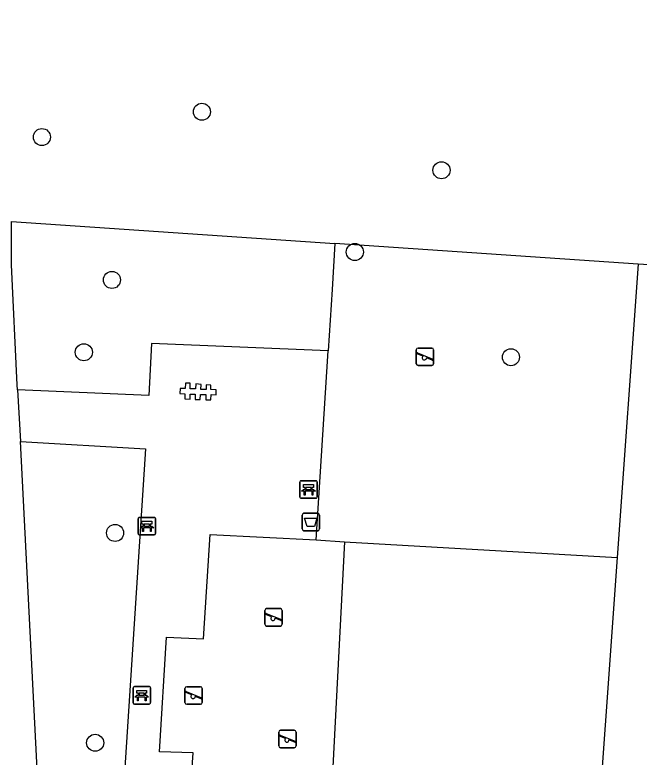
# Model space of a CAD drawing. Extents: x 161084 to 161928, y 385355 to 386522.
# Drawn here: x 161824.57 to 161860.37, y 385967.47 to 386010 of the extents above; entities that cross this region are included whole.
import ezdxf

# ---------------------------------------------------------------- set-up
doc = ezdxf.new("R2010")
doc.units = 0
for name, color, linetype in [('IMGEO_Afvalbak', 7, 'Continuous'), ('IMGEO_Bank', 7, 'Continuous'), ('IMGEO_Berm_groen', 7, 'Continuous'), ('IMGEO_Boom', 7, 'Continuous'), ('IMGEO_Groenvoorziening', 7, 'Continuous'), ('IMGEO_Speelvoorziening', 7, 'Continuous'), ('IMGEO_Voetpad_open', 7, 'Continuous')]:
    doc.layers.add(name, color=color, linetype=linetype)

msp = doc.modelspace()

# ---------------------------------------------------------------- linework, layer by layer
at = {"layer": 'IMGEO_Afvalbak'}
for p, q in [((161841.042, 385980.54), (161841.042, 385981.34)), ((161841.042, 385981.34), (161841.042, 385980.54)), ((161841.142, 385981.44), (161841.932, 385981.44)), ((161841.932, 385981.44), (161841.142, 385981.44)), ((161842.032, 385981.34), (161842.032, 385980.54)), ((161842.032, 385980.54), (161842.032, 385981.34)), ((161841.932, 385980.44), (161841.142, 385980.44)), ((161841.142, 385980.44), (161841.932, 385980.44))]:
    msp.add_line(p, q, dxfattribs=at)
msp.add_lwpolyline([(161841.185, 385981.154), (161841.889, 385981.154), (161841.74, 385980.684), (161841.334, 385980.684), (161841.185, 385981.154)], dxfattribs=at)
for centre, start, end in [((161841.142, 385981.34), 90, 180), ((161841.142, 385981.34), 90, 180), ((161841.932, 385981.34), 0, 90), ((161841.932, 385981.34), 360, 90), ((161841.142, 385980.54), 180, 270), ((161841.142, 385980.54), 180, 270), ((161841.932, 385980.54), 270, 0), ((161841.932, 385980.54), 270, 0)]:
    msp.add_arc(centre, 0.1, start, end, dxfattribs=at)
at = {"layer": 'IMGEO_Bank'}
for p, q in [((161840.908, 385982.377), (161840.908, 385983.218)), ((161840.908, 385983.218), (161840.908, 385982.377)), ((161840.983, 385983.302), (161841.824, 385983.302)), ((161841.824, 385983.302), (161840.983, 385983.302)), ((161841.908, 385983.227), (161841.908, 385982.386)), ((161841.908, 385982.386), (161841.908, 385983.227)), ((161841.217, 385982.808), (161841.217, 385982.914)), ((161841.261, 385982.914), (161841.261, 385982.808)), ((161841.549, 385982.92), (161841.267, 385982.92)), ((161841.267, 385982.802), (161841.549, 385982.802)), ((161841.555, 385982.808), (161841.555, 385982.914)), ((161841.599, 385982.914), (161841.599, 385982.808)), ((161841.605, 385982.7), (161841.212, 385982.7)), ((161841.833, 385982.302), (161840.992, 385982.302)), ((161840.992, 385982.302), (161841.833, 385982.302)), ((161831.638, 385980.281), (161831.638, 385981.122)), ((161831.638, 385981.122), (161831.638, 385980.281)), ((161831.713, 385981.206), (161832.554, 385981.206)), ((161832.554, 385981.206), (161831.713, 385981.206)), ((161832.638, 385981.131), (161832.638, 385980.29)), ((161832.638, 385980.29), (161832.638, 385981.131)), ((161831.947, 385980.712), (161831.947, 385980.818)), ((161831.991, 385980.818), (161831.991, 385980.712)), ((161832.279, 385980.824), (161831.997, 385980.824)), ((161831.997, 385980.706), (161832.279, 385980.706)), ((161832.285, 385980.712), (161832.285, 385980.818)), ((161832.329, 385980.818), (161832.329, 385980.712)), ((161832.335, 385980.604), (161831.942, 385980.604)), ((161832.563, 385980.206), (161831.722, 385980.206)), ((161831.722, 385980.206), (161832.563, 385980.206)), ((161831.344, 385970.584), (161831.344, 385971.425)), ((161831.344, 385971.425), (161831.344, 385970.584)), ((161831.419, 385971.509), (161832.26, 385971.509)), ((161832.26, 385971.509), (161831.419, 385971.509)), ((161832.344, 385971.434), (161832.344, 385970.593)), ((161832.344, 385970.593), (161832.344, 385971.434)), ((161832.041, 385970.907), (161831.648, 385970.907)), ((161831.653, 385971.015), (161831.653, 385971.121)), ((161831.697, 385971.121), (161831.697, 385971.015)), ((161831.985, 385971.127), (161831.703, 385971.127)), ((161831.703, 385971.009), (161831.985, 385971.009)), ((161831.991, 385971.015), (161831.991, 385971.121)), ((161832.035, 385971.121), (161832.035, 385971.015)), ((161832.269, 385970.509), (161831.428, 385970.509)), ((161831.428, 385970.509), (161832.269, 385970.509))]:
    msp.add_line(p, q, dxfattribs=at)
for points in [[(161841.155, 385982.7), (161841.013, 385982.7), (161841.125, 385982.802), (161841.211, 385982.802)], [(161841.211, 385982.92), (161841.125, 385982.92), (161841.125, 385983.081), (161841.688, 385983.081), (161841.688, 385982.92), (161841.605, 385982.92)], [(161841.605, 385982.802), (161841.688, 385982.802), (161841.8, 385982.7), (161841.661, 385982.7)], [(161841.205, 385982.693), (161841.205, 385982.486), (161841.162, 385982.486), (161841.162, 385982.693)], [(161841.655, 385982.693), (161841.655, 385982.486), (161841.611, 385982.486), (161841.611, 385982.693)], [(161831.885, 385980.604), (161831.743, 385980.604), (161831.855, 385980.706), (161831.941, 385980.706)], [(161831.941, 385980.824), (161831.855, 385980.824), (161831.855, 385980.985), (161832.418, 385980.985), (161832.418, 385980.824), (161832.335, 385980.824)], [(161832.335, 385980.706), (161832.418, 385980.706), (161832.53, 385980.604), (161832.391, 385980.604)], [(161831.935, 385980.597), (161831.935, 385980.39), (161831.892, 385980.39), (161831.892, 385980.597)], [(161832.385, 385980.597), (161832.385, 385980.39), (161832.341, 385980.39), (161832.341, 385980.597)], [(161831.647, 385971.127), (161831.561, 385971.127), (161831.561, 385971.288), (161832.124, 385971.288), (161832.124, 385971.127), (161832.041, 385971.127)], [(161831.591, 385970.907), (161831.449, 385970.907), (161831.561, 385971.009), (161831.647, 385971.009)], [(161831.641, 385970.9), (161831.641, 385970.693), (161831.598, 385970.693), (161831.598, 385970.9)], [(161832.041, 385971.009), (161832.124, 385971.009), (161832.236, 385970.907), (161832.097, 385970.907)], [(161832.091, 385970.9), (161832.091, 385970.693), (161832.047, 385970.693), (161832.047, 385970.9)]]:
    msp.add_lwpolyline(points, dxfattribs=at)
for centre, radius, start, end in [((161840.986, 385983.224), 0.0779, 92.4484, 184.2845), ((161840.986, 385983.224), 0.0779, 92.4484, 184.2845), ((161841.83, 385983.224), 0.0779, 2.4484, 94.2845), ((161841.83, 385983.224), 0.0779, 2.4484, 94.2845), ((161841.21, 385982.913), 0.00671, 2.8957, 87.1043), ((161841.21, 385982.809), 0.00671, 272.8957, 357.1043), ((161841.267, 385982.913), 0.00671, 92.8957, 177.1043), ((161841.267, 385982.809), 0.00671, 182.8957, 267.1043), ((161841.549, 385982.913), 0.00671, 2.8957, 87.1043), ((161841.549, 385982.809), 0.00671, 272.8957, 357.1043), ((161841.606, 385982.913), 0.00671, 92.8957, 177.1043), ((161841.606, 385982.809), 0.00671, 182.8957, 267.1043), ((161840.986, 385982.38), 0.0779, 182.4484, 274.2845), ((161840.986, 385982.38), 0.0779, 182.4484, 274.2845), ((161841.155, 385982.693), 0.00671, 2.8957, 87.1043), ((161841.212, 385982.693), 0.00671, 92.8957, 177.1043), ((161841.604, 385982.693), 0.00671, 2.8957, 87.1043), ((161841.661, 385982.693), 0.00671, 92.8957, 177.1043), ((161841.83, 385982.38), 0.0779, 272.4484, 4.2845), ((161841.83, 385982.38), 0.0779, 272.4484, 4.2845), ((161831.716, 385981.128), 0.0779, 92.4484, 184.2845), ((161831.716, 385981.128), 0.0779, 92.4484, 184.2845), ((161832.56, 385981.128), 0.0779, 2.4484, 94.2845), ((161832.56, 385981.128), 0.0779, 2.4484, 94.2845), ((161831.94, 385980.817), 0.00671, 2.8957, 87.1043), ((161831.94, 385980.713), 0.00671, 272.8957, 357.1043), ((161831.997, 385980.817), 0.00671, 92.8957, 177.1043), ((161831.997, 385980.713), 0.00671, 182.8957, 267.1043), ((161832.279, 385980.817), 0.00671, 2.8957, 87.1043), ((161832.279, 385980.713), 0.00671, 272.8957, 357.1043), ((161832.336, 385980.817), 0.00671, 92.8957, 177.1043), ((161832.336, 385980.713), 0.00671, 182.8957, 267.1043), ((161831.716, 385980.284), 0.0779, 182.4484, 274.2845), ((161831.716, 385980.284), 0.0779, 182.4484, 274.2845), ((161831.885, 385980.597), 0.00671, 2.8957, 87.1043), ((161831.942, 385980.597), 0.00671, 92.8957, 177.1043), ((161832.334, 385980.597), 0.00671, 2.8957, 87.1043), ((161832.391, 385980.597), 0.00671, 92.8957, 177.1043), ((161832.56, 385980.284), 0.0779, 272.4484, 4.2845), ((161832.56, 385980.284), 0.0779, 272.4484, 4.2845), ((161831.422, 385971.431), 0.0779, 92.4484, 184.2845), ((161831.422, 385971.431), 0.0779, 92.4484, 184.2845), ((161832.266, 385971.431), 0.0779, 2.4484, 94.2845), ((161832.266, 385971.431), 0.0779, 2.4484, 94.2845), ((161831.591, 385970.9), 0.00671, 2.8957, 87.1043), ((161831.648, 385970.9), 0.00671, 92.8957, 177.1043), ((161831.646, 385971.12), 0.00671, 2.8957, 87.1043), ((161831.646, 385971.016), 0.00671, 272.8957, 357.1043), ((161831.703, 385971.12), 0.00671, 92.8957, 177.1043), ((161831.703, 385971.016), 0.00671, 182.8957, 267.1043), ((161831.985, 385971.12), 0.00671, 2.8957, 87.1043), ((161831.985, 385971.016), 0.00671, 272.8957, 357.1043), ((161832.042, 385971.12), 0.00671, 92.8957, 177.1043), ((161832.042, 385971.016), 0.00671, 182.8957, 267.1043), ((161832.04, 385970.9), 0.00671, 2.8957, 87.1043), ((161832.097, 385970.9), 0.00671, 92.8957, 177.1043), ((161831.422, 385970.587), 0.0779, 182.4484, 274.2845), ((161831.422, 385970.587), 0.0779, 182.4484, 274.2845), ((161832.266, 385970.587), 0.0779, 272.4484, 4.2845), ((161832.266, 385970.587), 0.0779, 272.4484, 4.2845)]:
    msp.add_arc(centre, radius, start, end, dxfattribs=at)
at = {"layer": 'IMGEO_Berm_groen'}
for points in [[(161862.326, 386016.281), (161863.481, 386016.205), (161862.401, 386000), (161862.107, 385995.589), (161860.312, 385995.707)], [(161860.312, 385995.707), (161859.106, 385978.902)], [(161859.106, 385978.902), (161857.728, 385959.694), (161840.782, 385960.944), (161840.559, 385960.959)]]:
    msp.add_lwpolyline(points, dxfattribs=at)
at = {"layer": 'IMGEO_Boom'}
for centre in [(161835.294, 386004.446), (161826.118, 386002.997), (161849.032, 386001.092), (161844.063, 385996.41), (161830.135, 385994.809), (161828.522, 385990.664), (161853.015, 385990.382), (161830.313, 385980.311), (161829.171, 385968.288)]:
    msp.add_circle(centre, 0.489, dxfattribs=at)
at = {"layer": 'IMGEO_Groenvoorziening'}
for points in [[(161824.366, 385998.161), (161842.922, 385996.894)], [(161842.922, 385996.894), (161842.755, 385994.261), (161842.531, 385990.746)], [(161860.312, 385995.707), (161842.922, 385996.894)], [(161843.465, 385979.8), (161842.671, 385964.332), (161840.712, 385964.408)], [(161841.838, 385979.91), (161843.465, 385979.8)], [(161843.465, 385979.8), (161859.106, 385978.902)]]:
    msp.add_lwpolyline(points, dxfattribs=at)
at = {"layer": 'IMGEO_Speelvoorziening'}
for p, q in [((161847.685, 385990.906), (161848.475, 385990.906)), ((161848.475, 385990.906), (161847.685, 385990.906)), ((161847.585, 385990.006), (161847.585, 385990.806)), ((161847.585, 385990.806), (161847.585, 385990.006)), ((161847.968, 385990.434), (161847.629, 385990.571)), ((161847.654, 385990.631), (161848.53, 385990.278)), ((161848.575, 385990.806), (161848.575, 385990.006)), ((161848.575, 385990.006), (161848.575, 385990.806)), ((161848.506, 385990.218), (161848.166, 385990.355)), ((161848.475, 385989.906), (161847.685, 385989.906)), ((161847.685, 385989.906), (161848.475, 385989.906)), ((161839.005, 385975.978), (161839.795, 385975.978)), ((161839.795, 385975.978), (161839.005, 385975.978)), ((161838.905, 385975.078), (161838.905, 385975.878)), ((161838.905, 385975.878), (161838.905, 385975.078)), ((161839.288, 385975.506), (161838.949, 385975.643)), ((161838.974, 385975.703), (161839.85, 385975.35)), ((161839.895, 385975.878), (161839.895, 385975.078)), ((161839.895, 385975.078), (161839.895, 385975.878)), ((161839.826, 385975.29), (161839.486, 385975.427)), ((161839.795, 385974.978), (161839.005, 385974.978)), ((161839.005, 385974.978), (161839.795, 385974.978)), ((161834.323, 385970.6), (161834.323, 385971.4)), ((161834.323, 385971.4), (161834.323, 385970.6)), ((161834.423, 385971.5), (161835.213, 385971.5)), ((161835.213, 385971.5), (161834.423, 385971.5)), ((161835.313, 385971.4), (161835.313, 385970.6)), ((161835.313, 385970.6), (161835.313, 385971.4)), ((161834.706, 385971.028), (161834.367, 385971.165)), ((161834.392, 385971.225), (161835.268, 385970.872)), ((161835.244, 385970.812), (161834.904, 385970.949)), ((161835.213, 385970.5), (161834.423, 385970.5)), ((161834.423, 385970.5), (161835.213, 385970.5)), ((161839.702, 385968.106), (161839.702, 385968.906)), ((161839.702, 385968.906), (161839.702, 385968.106)), ((161839.771, 385968.731), (161840.647, 385968.378)), ((161839.802, 385969.006), (161840.592, 385969.006)), ((161840.592, 385969.006), (161839.802, 385969.006)), ((161840.692, 385968.906), (161840.692, 385968.106)), ((161840.692, 385968.106), (161840.692, 385968.906)), ((161840.085, 385968.534), (161839.746, 385968.671)), ((161840.623, 385968.318), (161840.283, 385968.455)), ((161840.592, 385968.006), (161839.802, 385968.006)), ((161839.802, 385968.006), (161840.592, 385968.006))]:
    msp.add_line(p, q, dxfattribs=at)
for centre, radius, start, end in [((161847.685, 385990.806), 0.1, 90, 180), ((161847.685, 385990.806), 0.1, 90, 180), ((161848.475, 385990.806), 0.1, 0, 90), ((161848.475, 385990.806), 0.1, 360, 90), ((161847.642, 385990.601), 0.0327, 68.078, 248.078), ((161848.047, 385990.344), 0.12, 130.9928, 5.1632), ((161847.685, 385990.006), 0.1, 180, 270), ((161847.685, 385990.006), 0.1, 180, 270), ((161848.475, 385990.006), 0.1, 270, 0), ((161848.475, 385990.006), 0.1, 270, 0), ((161848.518, 385990.248), 0.0327, 248.078, 68.078), ((161839.005, 385975.878), 0.1, 90, 180), ((161839.005, 385975.878), 0.1, 90, 180), ((161839.795, 385975.878), 0.1, 0, 90), ((161839.795, 385975.878), 0.1, 360, 90), ((161838.962, 385975.673), 0.0327, 68.078, 248.078), ((161839.367, 385975.416), 0.12, 130.9928, 5.1632), ((161839.838, 385975.32), 0.0327, 248.078, 68.078), ((161839.005, 385975.078), 0.1, 180, 270), ((161839.005, 385975.078), 0.1, 180, 270), ((161839.795, 385975.078), 0.1, 270, 0), ((161839.795, 385975.078), 0.1, 270, 0), ((161834.423, 385971.4), 0.1, 90, 180), ((161834.423, 385971.4), 0.1, 90, 180), ((161835.213, 385971.4), 0.1, 0, 90), ((161835.213, 385971.4), 0.1, 360, 90), ((161834.38, 385971.195), 0.0327, 68.078, 248.078), ((161834.785, 385970.938), 0.12, 130.9928, 5.1632), ((161835.256, 385970.842), 0.0327, 248.078, 68.078), ((161834.423, 385970.6), 0.1, 180, 270), ((161834.423, 385970.6), 0.1, 180, 270), ((161835.213, 385970.6), 0.1, 270, 0), ((161835.213, 385970.6), 0.1, 270, 0), ((161839.802, 385968.906), 0.1, 90, 180), ((161839.802, 385968.906), 0.1, 90, 180), ((161839.759, 385968.701), 0.0327, 68.078, 248.078), ((161840.592, 385968.906), 0.1, 0, 90), ((161840.592, 385968.906), 0.1, 360, 90), ((161840.164, 385968.444), 0.12, 130.9928, 5.1632), ((161840.635, 385968.348), 0.0327, 248.078, 68.078), ((161839.802, 385968.106), 0.1, 180, 270), ((161839.802, 385968.106), 0.1, 180, 270), ((161840.592, 385968.106), 0.1, 270, 0), ((161840.592, 385968.106), 0.1, 270, 0)]:
    msp.add_arc(centre, radius, start, end, dxfattribs=at)
at = {"layer": 'IMGEO_Voetpad_open'}
for points in [[(161824.722, 385988.511), (161824.708, 385988.802), (161824.369, 385995.674), (161824.366, 385998.161)], [(161842.531, 385990.746), (161832.403, 385991.161), (161832.245, 385988.184), (161824.722, 385988.511)], [(161841.838, 385979.91), (161842.531, 385990.746)], [(161834.035, 385988.304), (161834.313, 385988.287), (161834.315, 385987.988), (161834.612, 385987.976), (161834.614, 385988.273), (161834.908, 385988.27), (161834.911, 385987.964), (161835.202, 385987.95), (161835.209, 385988.254), (161835.511, 385988.25), (161835.518, 385987.939), (161835.809, 385987.93), (161835.818, 385988.24), (161836.115, 385988.231), (161836.102, 385988.513), (161835.797, 385988.527), (161835.806, 385988.785), (161835.544, 385988.796), (161835.538, 385988.522), (161835.235, 385988.54), (161835.244, 385988.82), (161834.946, 385988.852), (161834.922, 385988.561), (161834.612, 385988.576), (161834.629, 385988.895), (161834.352, 385988.901), (161834.337, 385988.598), (161834.045, 385988.591), (161834.035, 385988.304)], [(161824.722, 385988.511), (161824.899, 385985.545)], [(161824.899, 385985.545), (161832.052, 385985.138), (161830.744, 385964.799), (161830.479, 385960.675), (161834.812, 385960.457)], [(161834.342, 385953.452), (161826.493, 385954.025), (161824.899, 385985.545)], [(161840.712, 385964.408), (161834.58, 385964.658), (161834.783, 385967.707), (161832.866, 385967.775), (161833.267, 385974.347), (161835.388, 385974.245), (161835.77, 385980.23), (161841.838, 385979.91)]]:
    msp.add_lwpolyline(points, dxfattribs=at)

doc.saveas('drawing.dxf')
